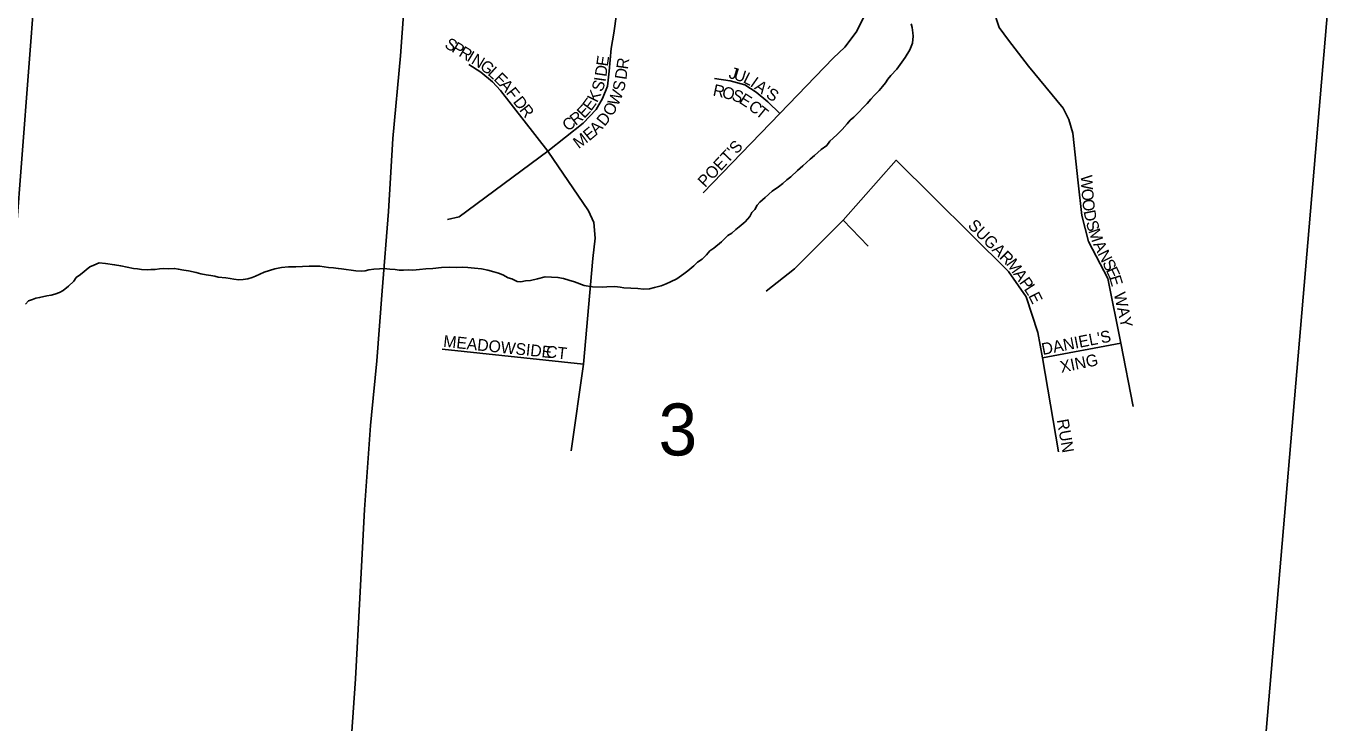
# Model space of a CAD drawing. Extents: x 1310247 to 1552180, y 377264 to 706493.
# Drawn here: x 1415696 to 1421277, y 518423 to 521385 of the extents above; entities that cross this region are included whole.
import ezdxf

# ---------------------------------------------------------------- set-up
doc = ezdxf.new("R2010")
doc.units = 0
for name, color, linetype in [('GM_X_Minor_River', 7, 'Continuous'), ('GM_X_Section', 7, 'Continuous'), ('GM_X_Section_Text', 7, 'Continuous'), ('GM_X_State_Route', 7, 'Continuous'), ('GM_X_Township_Subdivision', 7, 'Continuous'), ('GM_X_Township_Subdivision_Text', 7, 'Continuous')]:
    doc.layers.add(name, color=color, linetype=linetype)

msp = doc.modelspace()

# ---------------------------------------------------------------- linework, layer by layer
at = {"layer": 'GM_X_Minor_River'}
for points in [[(1419457, 521395.2), (1419460.5, 521379), (1419463.7, 521356.8), (1419465.2, 521342.6), (1419462, 521312.6), (1419451, 521284.9), (1419431.6, 521251.4), (1419395.6, 521202.5), (1419370.5, 521175.3), (1419357.9, 521159.6), (1419347.2, 521144), (1419334.6, 521128.3), (1419319.9, 521110.8), (1419301.1, 521091.4), (1419284.3, 521073.9), (1419269.6, 521056.4), (1419252.9, 521038.9), (1419234.1, 521019.5), (1419213.2, 520998.1), (1419196.6, 520984.7), (1419184, 520969.1)], [(1419184, 520969.1), (1419163, 520945.7), (1419140, 520922.4), (1419110.9, 520895.4), (1419098.2, 520877.8), (1419073.4, 520860.6), (1419046.3, 520835.4), (1419027.7, 520820), (1418996.4, 520791), (1418973.6, 520771.8), (1418944.5, 520744.7), (1418927.9, 520731.2), (1418911.2, 520715.8), (1418892.6, 520702.4), (1418865.8, 520683.3), (1418836.7, 520656.2), (1418813.8, 520637), (1418801.3, 520623.3), (1418792.6, 520605.6), (1418780, 520592), (1418771.4, 520576.2), (1418750.4, 520552.8), (1418725.5, 520531.7), (1418711, 520520.1), (1418694.3, 520504.7), (1418677.9, 520495.2), (1418650.8, 520468.1), (1418617.6, 520441.2), (1418601.1, 520429.7), (1418586.4, 520412.1), (1418567.6, 520394.8), (1418549, 520381.4), (1418532.4, 520365.9), (1418507.5, 520344.7), (1418490.9, 520331.2), (1418460, 520310.3), (1418433.3, 520297.2), (1418415, 520289.8), (1418394.5, 520280.5), (1418366.1, 520273.5), (1418343.8, 520268.3), (1418319.6, 520267.2), (1418295.6, 520270.1), (1418235.4, 520272.3), (1418219.4, 520274.9), (1418197.4, 520277.7), (1418163.2, 520277), (1418143, 520275.7), (1418102.9, 520277.2), (1418066.9, 520282.5), (1418025.2, 520298.2), (1418001.3, 520305.1), (1417979.5, 520311.9), (1417955.5, 520316.8), (1417901.3, 520318.8), (1417868.8, 520310), (1417838.4, 520303), (1417818.2, 520301.8), (1417798, 520298.5), (1417782, 520299.1), (1417760.2, 520309.9), (1417744.3, 520314.5), (1417720.7, 520327.5), (1417702.8, 520334.2), (1417683, 520340.9), (1417657.1, 520347.9), (1417631.1, 520352.9), (1417601.1, 520356), (1417573.1, 520359), (1417551, 520359.9), (1417524.8, 520358.8), (1417492.7, 520360), (1417460.5, 520359.2), (1417424.1, 520354.5), (1417393.9, 520353.6), (1417367.7, 520350.5), (1417339.4, 520347.6), (1417319.3, 520348.3), (1417299.2, 520347), (1417281.1, 520347.7), (1417263.1, 520350.4), (1417241, 520351.2), (1417215, 520354.1), (1417196.8, 520352.8), (1417172.7, 520351.7), (1417152.4, 520348.4), (1417136.2, 520345), (1417120.1, 520343.6), (1417096, 520344.5), (1417036, 520352.7), (1417022, 520355.2), (1417002, 520358), (1416979.9, 520358.8), (1416961.9, 520361.5), (1416943.9, 520364.1), (1416923.8, 520364.9), (1416897.7, 520363.8), (1416841.3, 520361.9), (1416811.1, 520361), (1416780.8, 520358.1), (1416752.5, 520353.1)], [(1416752.5, 520353.1), (1416707.7, 520338.7), (1416670.9, 520321.9), (1416656.6, 520316.4), (1416638.3, 520311.1), (1416618.1, 520307.8), (1416600, 520306.5), (1416578, 520309.3), (1416562, 520311.9), (1416544, 520314.5), (1416511.9, 520317.8), (1416498, 520322.3), (1416480, 520325), (1416460, 520327.7), (1416438.1, 520332.5), (1416418.1, 520337.3), (1416386.2, 520344.5), (1416366.2, 520347.2), (1416342.3, 520352.1), (1416326.3, 520354.8), (1416302.1, 520353.6), (1416280, 520354.4), (1416261.9, 520353.1), (1416243.7, 520349.8), (1416225.6, 520350.4), (1416211.5, 520348.9), (1416185.4, 520349.9), (1416169.4, 520352.5), (1416151.4, 520355.2), (1416125.4, 520360.1), (1416097.5, 520365.2), (1416071.5, 520370.2), (1416033.5, 520375.6), (1416005.5, 520378.6), (1415983, 520369.4), (1415966.6, 520362), (1415927.2, 520329.3), (1415908.6, 520315.9), (1415898, 520300.2), (1415875.1, 520278.9), (1415852.4, 520261.7), (1415837.9, 520252.1), (1415817.6, 520244.8), (1415801.4, 520241.4), (1415783.1, 520238.1), (1415752.7, 520231.2), (1415736.5, 520227.7), (1415722.2, 520222.2), (1415705.9, 520216.8), (1415693.4, 520203.2)]]:
    msp.add_lwpolyline(points, dxfattribs=at)
at = {"layer": 'GM_X_Section'}
for points in [[(1410492.1, 523078.2), (1415813.6, 522598), (1415408.4, 517324.7), (1410056.3, 517779.6)], [(1415813.6, 522598), (1421283.4, 522128.5), (1420834.3, 516858.3), (1415408.4, 517324.7)], [(1421283.4, 522128.5), (1426849.6, 521683), (1426330.1, 516394.3), (1420834.3, 516858.3)]]:
    msp.add_lwpolyline(points, close=True, dxfattribs=at)
at = {"layer": 'GM_X_State_Route'}
for points in [[(1417163.1, 519730.6), (1417185.8, 519962.3), (1417208.4, 520259.3), (1417234.9, 520596.9), (1417254.5, 520907.7), (1417286.5, 521259.5), (1417307, 521554.1), (1417334.7, 521853.1), (1417362.5, 522090.3), (1417386.2, 522343), (1417402.4, 522469.9), (1417422.8, 522659.9), (1417456.5, 522984.4), (1417490.2, 523322.9), (1417501.6, 523430), (1417510.2, 523511.7), (1417525.2, 523654.1), (1417557.7, 523957.1), (1417584.7, 524222.7), (1417603.1, 524418.4)], [(1417052.5, 517879.4), (1417053.7, 517899.8), (1417070.8, 518262.2), (1417095.7, 518610.4), (1417114.3, 518952.8), (1417133.8, 519329.2), (1417158.8, 519687.4), (1417163.1, 519730.6)]]:
    msp.add_lwpolyline(points, dxfattribs=at)
at = {"layer": 'GM_X_Township_Subdivision'}
for points in [[(1417485.8, 520562.3), (1417535.5, 520573.8), (1417912.1, 520853.9), (1418062.4, 520972.8), (1418117.8, 521030.1), (1418144.5, 521077.8), (1418165.5, 521129.4), (1418173.1, 521194.3), (1418181.7, 521289.7), (1418193.2, 521354.6), (1418204.4, 521436.6), (1418219.9, 521655.3), (1418226.6, 521770.9), (1418229.6, 521840.2), (1418224.6, 521886.4), (1418211.6, 521939.6), (1418185.5, 522003.9), (1418152.3, 522061.1), (1418132.2, 522101.3), (1418112.2, 522140.5), (1418100.1, 522186.7), (1418099.6, 522233.9), (1418110.2, 522406.1)], [(1420400, 519768.3), (1420347.7, 520037.4), (1420291.5, 520312.6), (1420209.5, 520469.1), (1420181.7, 520580.3), (1420165.8, 520719.2), (1420143.7, 520930.2), (1420126.1, 520987.9), (1420102.3, 521036.9), (1419955.4, 521215.6), (1419869.6, 521324.8), (1419830.9, 521379.7), (1419804.6, 521457.7), (1419786.3, 521602.6), (1419793.6, 521711.5), (1419808.5, 521795.2), (1419855.7, 521911), (1419917.1, 522003.1), (1419955.9, 522084.2), (1419974.1, 522174.8), (1419980.7, 522226.7)], [(1418572.3, 520675.9), (1418899, 521014.2), (1419125.3, 521248.5), (1419173.9, 521296.1), (1419222.7, 521359), (1419257.4, 521429.5), (1419279.1, 521488.1), (1419289.1, 521539.4), (1419305.1, 521768.8), (1419321.2, 521998.3), (1419021.7, 522024.5), (1418881.8, 522036.7)], [(1418011.7, 519579.5), (1418063.9, 519947.1), (1418104.1, 520397), (1418114.2, 520483.4), (1418108.1, 520549.6), (1418086, 520599.9), (1417912.1, 520853.9), (1417710.8, 521111.5), (1417677.9, 521148.8), (1417628.3, 521189.7), (1417576.8, 521222.1)], [(1418620.3, 521162.3), (1418686.6, 521152.2), (1418748.9, 521136.2), (1418797.1, 521104), (1418847.3, 521063.9), (1418899, 521014.2)], [(1420082.6, 519575.5), (1420014.8, 519974.4), (1419994.7, 520082.3), (1419945.4, 520233.8), (1419870.5, 520341.6), (1419392.1, 520814.5), (1419167.5, 520560.7), (1418961.1, 520352.5), (1418840.6, 520257.6)], [(1419167.5, 520560.7), (1419273.4, 520449.3)], [(1418063.9, 519947.1), (1417463.4, 520011.3)], [(1420014.8, 519974.4), (1420347.7, 520037.4)]]:
    msp.add_lwpolyline(points, dxfattribs=at)

# ---------------------------------------------------------------- texts
at = {"layer": 'GM_X_Section_Text'}
msp.add_text('3', height=221, rotation=0, dxfattribs=at).set_placement((1418382.9, 519559.6))
at = {"layer": 'GM_X_Township_Subdivision_Text'}
for s, rotation, p in [('S', 328.9097, (1417470.3, 521296.6)), ('P', 328.9183, (1417500.4, 521278.4)), ('R', 328.9175, (1417530.6, 521260.3)), ('I', 328.9051, (1417564.5, 521239.8)), ('N', 328.9251, (1417583.4, 521228.4)), ('G', 322.8765, (1417619.9, 521206.5)), ('E', 81.8654, (1418167.3, 521212)), ('R', 81.8782, (1418252.4, 521199.3)), ('L', 317.7833, (1417654.1, 521180.7)), ('E', 315.3477, (1417679.7, 521157.4)), ('D', 81.4898, (1418160.8, 521168.1)), ('D', 81.2685, (1418245.7, 521155.3)), ('J', 343.238, (1418678.1, 521165.5)), ('U', 342.9857, (1418699.1, 521159.2)), ('L', 333.0623, (1418739.1, 521147.2)), ('A', 311.0256, (1417704.1, 521133.4)), ('F', 308.214, (1417732.5, 521100.7)), ('S', 70.5593, (1418143.4, 521102.7)), ('I', 81.8951, (1418157.7, 521146.4)), ('S', 78.3933, (1418235.8, 521105.1)), ('R', 347.7636, (1418611, 521090.4)), ('O', 345.9373, (1418649.3, 521082.1)), ('I', 324.8181, (1418768.8, 521132.2)), ('A', 324.4001, (1418786.7, 521119.6)), ('S', 327.53, (1418835.7, 521084.6)), ("'", 324.3904, (1418822.5, 521094)), ('D', 307.7541, (1417762.4, 521062.7)), ('E', 53.6402, (1418095.5, 521020.8)), ('K', 63.7095, (1418121.4, 521057.3)), ('W', 67.118, (1418210.4, 521042.1)), ('S', 340.1569, (1418690.7, 521071.8)), ('E', 327.2648, (1418721.2, 521061.1)), ('C', 322.0153, (1418760.5, 521035.1)), ('R', 307.7344, (1417789.3, 521027.9)), ('R', 38.348, (1418030.3, 520960.1)), ('E', 46.7857, (1418067.2, 520990.1)), ('D', 51.1053, (1418153.7, 520956.3)), ('O', 61.0935, (1418186.6, 520998.5)), ('T', 321.097, (1418791.6, 521010.8)), ('C', 36.5202, (1417997.1, 520935.5)), ('E', 39.5136, (1418088, 520894.7)), ('A', 45.493, (1418119.3, 520920.9)), ('M', 36.5402, (1418043.3, 520861.5)), ("POET'S", 46.7906, (1418580.7, 520696.5)), ('W', 272.7667, (1420176.6, 520751)), ('O', 275.2665, (1420179.5, 520691.5)), ('O', 275.5339, (1420183.5, 520647.4)), ('D', 281.3992, (1420188.6, 520598.1)), ('SUGAR', 315, (1419694.2, 520533.9)), ('S', 285.7669, (1420198.3, 520550.9)), ('M', 288.4664, (1420208.6, 520514.6)), ('A', 296.1519, (1420228.1, 520457.7)), ('M', 305.2741, (1419858, 520374.3)), ('N', 296.434, (1420247.6, 520418)), ('A', 305.2774, (1419888.5, 520331.2)), ('S', 296.4436, (1420267.2, 520378.6)), ('E', 294.5242, (1420282.7, 520347.5)), ('P', 305.2741, (1419913.9, 520295.3)), ('L', 303.5233, (1419934, 520266.9)), ('E', 286.9923, (1420296.7, 520317.1)), ('E', 296.675, (1419952.7, 520238.9)), ('WAY', 282.3399, (1420317.1, 520247.7)), ('MEADOWSIDE', 353.9897, (1417466.5, 520021.8)), ("DANIEL'S", 11.1265, (1420015.7, 519986.5)), ('CT', 353.6638, (1417902.2, 519977.8)), ('XING', 11.6335, (1420094.6, 519911)), ('RUN', 279.7847, (1420075.2, 519710.5))]:
    msp.add_text(s, height=50, rotation=rotation, dxfattribs=at).set_placement(p)

doc.saveas('drawing.dxf')
